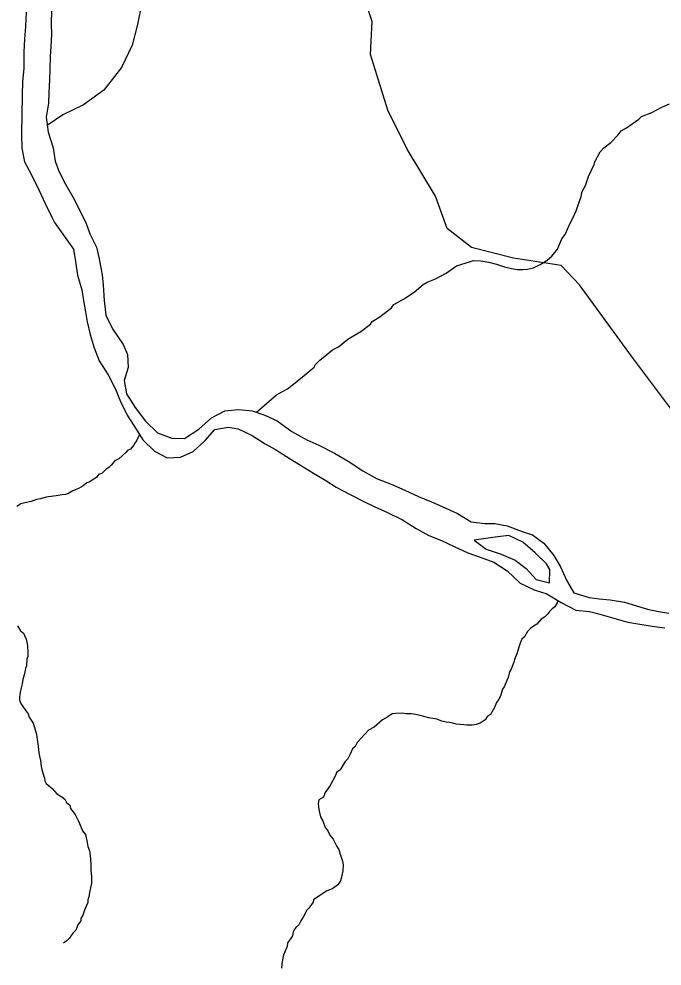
# Model space of a CAD drawing. Extents: x 1310247 to 1664935, y 235267 to 584339.
# Drawn here: x 1493085 to 1496305, y 382553 to 387297 of the extents above; entities that cross this region are included whole.
import ezdxf

# ---------------------------------------------------------------- set-up
doc = ezdxf.new("R2010")
doc.units = 0
for name, color, linetype in [('GM_X_County_Road', 7, 'Continuous'), ('GM_X_Major_River', 7, 'Continuous'), ('GM_X_Minor_River', 7, 'Continuous')]:
    doc.layers.add(name, color=color, linetype=linetype)

msp = doc.modelspace()

# ---------------------------------------------------------------- linework, layer by layer
at = {"layer": 'GM_X_County_Road'}
msp.add_lwpolyline([(1496502.1, 385139.9), (1496150.9, 385607.1), (1495890.7, 385964.5), (1495799.8, 386061.6), (1495561.5, 386099.3), (1495351.5, 386152.6), (1495228.1, 386246.8), (1495169.7, 386409.6), (1495028.6, 386644.8), (1494931.4, 386839.2), (1494845.5, 387119.6), (1494853, 387284.3), (1494752.7, 387585.3)], dxfattribs=at)
at = {"layer": 'GM_X_Major_River'}
for points in [[(1493249.2, 387413.7), (1493246.9, 387271.2), (1493248.1, 387221), (1493245.1, 387158.9), (1493242.3, 387108.8), (1493239.2, 387042.6), (1493238.4, 386992.5), (1493235.4, 386926.3), (1493232.5, 386874.2), (1493221.4, 386804.1), (1493232.2, 386729.7), (1493257, 386651.1), (1493265.9, 386584.7), (1493285.2, 386534.2)], [(1493121.5, 387331.5), (1493118.3, 387257.3), (1493113.4, 387197.2), (1493110.3, 387131), (1493109, 387050.8), (1493103.9, 386982.7), (1493100.8, 386916.5), (1493097.6, 386719.9), (1493100.5, 386649.6), (1493113.5, 386581.2), (1493148.5, 386516.4), (1493185.4, 386441.5), (1493216.4, 386372.8), (1493249.4, 386304), (1493263.7, 386277.6)], [(1493285.2, 386534.2), (1493318.3, 386469.5), (1493357.3, 386402.6), (1493386.4, 386343.9), (1493421.4, 386273.1), (1493440.6, 386220.6), (1493473.6, 386153.8), (1493486.7, 386095.4), (1493501.5, 386014.9), (1493506.6, 385962.7), (1493511.4, 385886.3), (1493520.3, 385814), (1493553.3, 385745.2), (1493606.2, 385666), (1493629.4, 385615.5), (1493632.4, 385551.2), (1493611.3, 385485.3), (1493624.2, 385418.9), (1493667.3, 385350), (1493718.3, 385282.9), (1493779.6, 385223.7), (1493851.3, 385196.4), (1493913.5, 385195.4), (1493986.4, 385242.3), (1494049.5, 385299.5), (1494116.3, 385334.5), (1494184.6, 385341.4), (1494252.7, 385334.3), (1494316.5, 385313.1), (1494378.3, 385284), (1494451.6, 385230.6), (1494527.2, 385189.2), (1494586.9, 385162.2), (1494664.5, 385122.8), (1494734, 385081.5), (1494807.5, 385034.1), (1494875, 384994.8), (1494948.8, 384967.5), (1495016.5, 384936.3), (1495086.2, 384905.1), (1495149.9, 384877.9), (1495203.7, 384855), (1495281.4, 384819.6), (1495348.9, 384778.3), (1495417, 384769.1), (1495467.1, 384770.3), (1495529.1, 384757.3), (1495604.9, 384729.9), (1495656.8, 384713), (1495712.3, 384672), (1495763.4, 384608.9), (1495796.6, 384552.2), (1495825.6, 384485.5), (1495862.7, 384422.6), (1495940.5, 384399.3), (1495990.6, 384392.4), (1496044.6, 384387.5), (1496116.7, 384376.3), (1496176.5, 384357.2), (1496232.4, 384340.2), (1496286.4, 384329.3), (1496338.4, 384320.4)], [(1493263.7, 386277.6), (1493359.1, 386143.7), (1493368.2, 386081.3), (1493379.1, 386012.9), (1493400, 385940.3), (1493409.1, 385886), (1493418.3, 385829.7), (1493427.5, 385779.4), (1493442.5, 385716.9), (1493461.5, 385650.4), (1493486.5, 385583.7), (1493531.5, 385514.8), (1493566.5, 385445.9), (1493593.5, 385381.3), (1493626.5, 385312.5), (1493671.5, 385241.5), (1493704.8, 385188.8), (1493764, 385131.6), (1493827.7, 385098.5), (1493893.9, 385101.4), (1493956.6, 385130.5), (1494017.6, 385185.6), (1494066.7, 385241), (1494133, 385252), (1494183, 385243.1), (1494252.7, 385209.8), (1494318.2, 385168.6), (1494369.9, 385139.7), (1494443.4, 385094.3), (1494495, 385061.3), (1494560.6, 385022.1), (1494622.1, 384985), (1494673.8, 384952), (1494743.4, 384914.8), (1494811, 384879.5), (1494862.7, 384854.6), (1494930.5, 384825.4), (1495006.1, 384788), (1495073.6, 384744.7), (1495137.2, 384709.6), (1495201, 384684.4), (1495264.7, 384655.3), (1495332.4, 384622), (1495394.2, 384601), (1495462, 384575.8), (1495529.5, 384532.5), (1495594.7, 384471.2), (1495664.4, 384437.9), (1495728.2, 384416.8), (1495799.7, 384373.5), (1495873.3, 384336.1), (1495941.4, 384329), (1495993.3, 384316.1), (1496063.2, 384294.9), (1496133.1, 384275.7), (1496183.1, 384266.8), (1496255.1, 384255.6), (1496319.2, 384246.5)], [(1495742.2, 384539), (1495726.6, 384567.4), (1495669.3, 384622.5), (1495608, 384675.7), (1495538.4, 384709), (1495470, 384702), (1495363.5, 384685.8)], [(1495363.5, 384685.8), (1495424.9, 384640.6), (1495498.7, 384615.3), (1495568.5, 384586), (1495624, 384545), (1495675.2, 384489.9), (1495741.1, 384472.8), (1495742.2, 384539)]]:
    msp.add_lwpolyline(points, dxfattribs=at)
at = {"layer": 'GM_X_Minor_River'}
for points in [[(1493663.7, 387585.3), (1493692.4, 387477.8), (1493700.4, 387375.5), (1493678.4, 387269.2), (1493652.3, 387164.9), (1493598.2, 387054.5), (1493510, 386940.2), (1493407.7, 386866), (1493305.5, 386815.8), (1493227.3, 386763.6)], [(1494274.3, 385327.1), (1494374.2, 385414.8), (1494428.9, 385443.9), (1494475.7, 385481.3), (1494512.3, 385510.7), (1494563.2, 385552), (1494569.4, 385566), (1494591.9, 385587.6), (1494655, 385638.8), (1494685.3, 385654.3), (1494732.2, 385693.6), (1494756.5, 385707.2), (1494797, 385730.6), (1494845.8, 385767.9), (1494854.1, 385781.8), (1494892.6, 385805.3), (1494949.6, 385850.5), (1494961.9, 385866.3), (1495010.5, 385893.6), (1495063.3, 385928.8), (1495108.1, 385966.1), (1495128.4, 385977.8), (1495170.8, 385995.2), (1495223.5, 386024.3), (1495276.3, 386059.6), (1495296.5, 386067.2), (1495344.9, 386082.5), (1495361, 386086.2), (1495397.2, 386085.6), (1495437.2, 386078.8), (1495475.2, 386068.1), (1495515.1, 386055.4), (1495551.1, 386046.7), (1495579.1, 386042.2), (1495609.2, 386041.7), (1495631.3, 386043.3), (1495661.6, 386050.8), (1495693.9, 386066.3), (1495728.4, 386087.8), (1495752.9, 386109.5), (1495781.5, 386143.1), (1495802.5, 386194.9), (1495818.9, 386216.7), (1495844, 386274.5), (1495856.4, 386296.4), (1495875.1, 386336.2), (1495900.4, 386408), (1495904.8, 386432.1), (1495921.4, 386461.9), (1495936.2, 386507.8), (1495965.3, 386567.5), (1495967.6, 386581.5), (1495994.5, 386631.3), (1496012.9, 386651), (1496047.5, 386678.5), (1496084.2, 386716), (1496100.6, 386735.8), (1496127, 386751.4), (1496187.9, 386794.5), (1496202.2, 386808.3), (1496252.7, 386827.5), (1496303.4, 386854.7), (1496341.8, 386872.1)], [(1493688.2, 385215.1), (1493673.7, 385184.1), (1493665.5, 385172.2), (1493659.3, 385160.2), (1493642.9, 385142.4), (1493630.8, 385136.6), (1493620.6, 385124.8), (1493604.3, 385111), (1493585.9, 385093.2), (1493565.7, 385083.5), (1493547.2, 385061.8), (1493535, 385050), (1493520.8, 385040.2), (1493500.4, 385020.4), (1493484.2, 385014.7), (1493473.9, 385000.8), (1493451.6, 384987.2), (1493437.4, 384977.4), (1493425.3, 384973.6), (1493407, 384957.8), (1493382.7, 384944.2), (1493366.5, 384938.5), (1493354.4, 384932.6), (1493330, 384919), (1493317.9, 384915.2), (1493301.8, 384913.5), (1493271.6, 384908), (1493233.4, 384902.6), (1493221.3, 384900.8), (1493193.1, 384893.3), (1493173, 384889.6), (1493146.7, 384880), (1493114.5, 384872.6), (1493094.3, 384868.9), (1493074, 384855.2)], [(1495780.9, 384384.9), (1495779.9, 384372.2), (1495767.5, 384352.4), (1495755.3, 384342.5), (1495741, 384328.7), (1495730.7, 384314.8), (1495716.4, 384301), (1495700.2, 384291.3), (1495677.7, 384265.6), (1495661.5, 384255.8), (1495647.3, 384246), (1495630.9, 384228.2), (1495616.4, 384202.4), (1495602.2, 384190.6), (1495593.8, 384170.6), (1495589.5, 384154.7), (1495576.8, 384116.7), (1495566.3, 384088.8), (1495562.1, 384074.8), (1495549.5, 384040.9), (1495541.2, 384027), (1495534.7, 383999), (1495528.4, 383983), (1495513.8, 383951.2), (1495505.6, 383939.2), (1495499.2, 383917.3), (1495494.9, 383901.3), (1495486.7, 383889.4), (1495476.4, 383873.5), (1495465.9, 383847.6), (1495445.3, 383813.8), (1495431.1, 383804), (1495418.7, 383786.1), (1495394.4, 383770.5), (1495374.2, 383762.8), (1495354, 383759.2), (1495327.9, 383759.6), (1495311.9, 383761.9), (1495291.8, 383762.3), (1495273.8, 383764.6), (1495257.8, 383768.9), (1495239.8, 383773.2), (1495223.8, 383775.5), (1495201.8, 383779.9), (1495177.9, 383790.4), (1495137.9, 383797.1), (1495111.9, 383803.6), (1495071.9, 383812.3), (1495047.9, 383816.7), (1495021.8, 383817.2), (1495001.7, 383819.5), (1494971.6, 383818.1), (1494953.5, 383816.4), (1494931.2, 383800.7), (1494904.8, 383787.1), (1494864.1, 383749.7), (1494835.7, 383734.1), (1494798.9, 383694.6), (1494778.5, 383672.8), (1494768.1, 383653), (1494755.8, 383641.1), (1494741.3, 383611.2), (1494730.9, 383591.3), (1494718.6, 383577.5), (1494693.9, 383535.8), (1494675.6, 383522), (1494669.3, 383508.1), (1494642.4, 383458.3), (1494617.7, 383422.6), (1494609.2, 383398.7), (1494586.9, 383385), (1494582.6, 383367), (1494586.1, 383336.8), (1494589.9, 383322.7), (1494595.5, 383300.5), (1494607.2, 383280.2), (1494618.7, 383247.9), (1494630.6, 383233.6), (1494642.2, 383209.3), (1494657.9, 383189), (1494677.4, 383152.5), (1494687.1, 383136.3), (1494692.8, 383114.1), (1494704.2, 383077.7), (1494707.9, 383059.6), (1494707.4, 383029.5), (1494701, 383007.5), (1494698.7, 382991.5), (1494694.5, 382979.5), (1494682.1, 382959.6), (1494655.8, 382942), (1494625.4, 382928.5), (1494611.2, 382920.7), (1494590.9, 382907), (1494560.5, 382885.5), (1494558.2, 382873.5), (1494535.7, 382843.7), (1494525.4, 382831.8), (1494515, 382810), (1494508.8, 382798), (1494496.5, 382780.1)], [(1493078, 384256.8), (1493093.7, 384232.4), (1493107.5, 384220.1), (1493113.3, 384208), (1493121.1, 384189.8), (1493124.8, 384175.6), (1493128.6, 384159.5), (1493130, 384123.3), (1493129.6, 384103.3), (1493125.4, 384091.3), (1493122.8, 384057.2), (1493118.6, 384043.2), (1493114.3, 384027.2), (1493112, 384011.2), (1493105.6, 383989.2), (1493101.2, 383967.2), (1493096.9, 383947.2), (1493092.6, 383931.2), (1493090.3, 383913.2), (1493088.1, 383899.2), (1493087.9, 383887.1), (1493091.7, 383875), (1493097.5, 383862.9), (1493107.3, 383848.6), (1493121, 383830.3), (1493130.8, 383816.1), (1493136.6, 383799.9), (1493156.1, 383769.5), (1493173.3, 383715), (1493178.6, 383674.7), (1493182.3, 383656.6), (1493184, 383634.5), (1493187.4, 383602.3), (1493193.2, 383586.1), (1493194.9, 383568), (1493196.6, 383551.9)], [(1493196.6, 383551.9), (1493200.4, 383537.8), (1493206, 383513.6), (1493213.7, 383493.4), (1493215.5, 383481.3), (1493221.3, 383467.1), (1493251, 383442.5), (1493274.6, 383416), (1493300.5, 383401.5), (1493314.3, 383389.2), (1493324.1, 383373), (1493339.9, 383358.6), (1493343.7, 383342.5), (1493367.2, 383312), (1493382.7, 383279.6), (1493388.6, 383267.4), (1493404, 383231), (1493417.8, 383212.7), (1493427.1, 383172.3), (1493430.8, 383152.2), (1493438.4, 383130), (1493443.8, 383091.7), (1493445.3, 383057.6), (1493444.9, 383033.5), (1493448.3, 383001.3), (1493447.7, 382967.2), (1493443.4, 382945.2), (1493438.9, 382921.1), (1493434.6, 382899.1), (1493430.3, 382885.1), (1493430.1, 382871.1), (1493423.8, 382857.1), (1493413.4, 382833.2), (1493404.9, 382807.3), (1493394.6, 382791.4), (1493394.4, 382779.3), (1493380, 382759.5), (1493369.5, 382733.6), (1493357.3, 382719.7), (1493347, 382705.9), (1493338.7, 382692), (1493322.4, 382678.2), (1493308.2, 382668.4)], [(1494496.5, 382780.1), (1494486.1, 382760.2), (1494471.8, 382746.4), (1494463.6, 382734.5), (1494457.3, 382722.6), (1494455, 382704.6), (1494444.7, 382688.7), (1494430.3, 382668.8), (1494428, 382650.8), (1494415.6, 382624.9), (1494409.3, 382609), (1494404.8, 382585), (1494400.5, 382564.9), (1494400.1, 382542.9)]]:
    msp.add_lwpolyline(points, dxfattribs=at)

doc.saveas('drawing.dxf')
